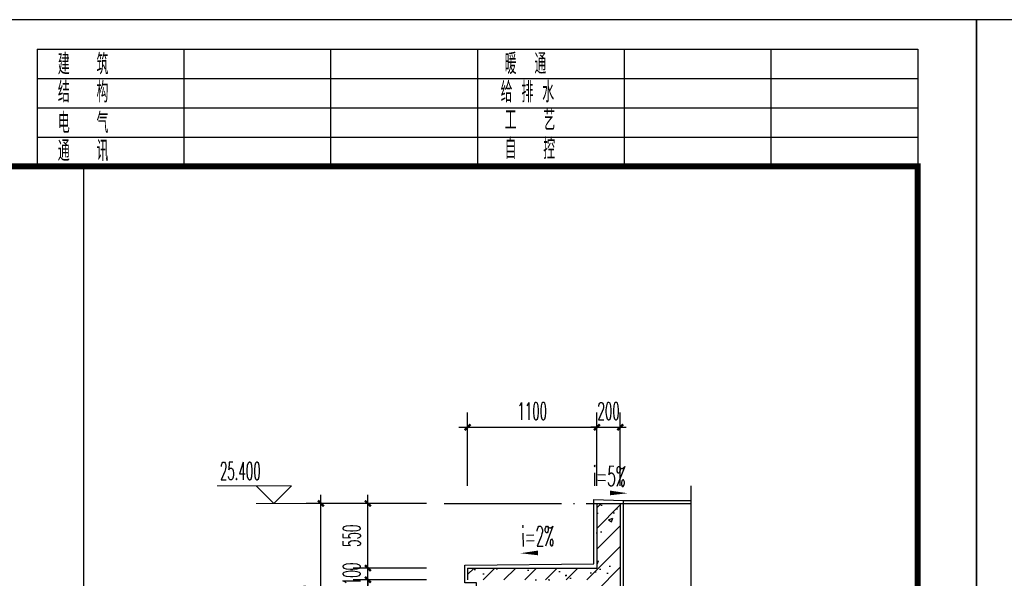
# Model space of a CAD drawing. Extents: x 1779708 to 7299578, y -1121471 to 88434.
# Tile 1009 of 1056: x 7002172 to 7010557, y -948911 to -944150. Entities that reach past the tile are written whole.
import ezdxf

# ---------------------------------------------------------------- set-up
doc = ezdxf.new("R2010")
doc.units = 0
doc.header["$LTSCALE"] = 1000
doc.header["$MEASUREMENT"] = 0
doc.linetypes.add('DOTE', pattern=[2.42, 2, -0.2, 0.02, -0.2])
doc.layers.get('0').update_dxf_attribs({"linetype": 'CONTINUOUS'})
doc.layers.get('Defpoints').update_dxf_attribs({"linetype": 'CONTINUOUS'})
for name, color, linetype in [('AXIS', 3, 'CONTINUOUS'), ('DIM_SYMB', 3, 'CONTINUOUS'), ('DOTE', 1, 'DOTE'), ('PUB_TAB', 7, 'CONTINUOUS'), ('PUB_TEXT', 7, 'CONTINUOUS'), ('PUB_TITLE', 4, 'CONTINUOUS'), ('WALL', 255, 'CONTINUOUS'), ('可见线', 6, 'CONTINUOUS'), ('填充细线', 8, 'CONTINUOUS'), ('粉刷线', 213, 'CONTINUOUS')]:
    doc.layers.add(name, color=color, linetype=linetype)
doc.layers.add('DIM_ELEV', color=3, linetype='CONTINUOUS', lineweight=13)
doc.styles.add('_TCH_DIM', font='SIMPLEX.shx', dxfattribs={"width": 0.7, "bigfont": 'GBCBIG.shx'})
doc.styles.add('_TCH_DIM_T3', font='SIMPLEX.shx', dxfattribs={"width": 0.494118, "bigfont": 'GBCBIG.shx'})
doc.styles.get("Standard").update_dxf_attribs({"font": 'GBENOR', "bigfont": 'GBCBIG'})
doc.dimstyles.new('_TCH_ARCH&&50', dxfattribs={"dimtxt": 148.75, "dimasz": 50, "dimexe": 125, "dimexo": 150, "dimgap": 63.125, "dimtad": 1, "dimdec": 0, "dimzin": 0, "dimdsep": 46, "dimtxsty": '_TCH_DIM_T3', "dimblk": 'ARCHTICK', "dimcen": 0.09, "dimdle": 75, "dimclrt": 7, "dimazin": 2, "dimtfac": 1, "dimtdec": 0, "dimtix": 1, "dimtmove": 2, "dimatfit": 3, "dimfxl": 250, "dimtolj": 1, "dimtzin": 0, "dimarcsym": 0})

# ---------------------------------------------------------------- blocks, each defined once
blk = doc.blocks.new('$titleblk$00000095')
for p, q in [((-150, 20), (-150, 0)), ((-150, 20), (0, 20)), ((-125, 20), (-125, 0)), ((-100, 20), (-100, 0)), ((-75, 20), (-75, 0)), ((-75, 20), (-75, 0)), ((-50, 20), (-50, 0)), ((-25, 20), (-25, 0)), ((0, 20), (0, 0)), ((-150, 15), (-75, 15)), ((-75, 15), (0, 15)), ((-150, 10), (-75, 10)), ((-75, 10), (0, 10)), ((-150, 5), (-75, 5)), ((-75, 5), (0, 5))]:
    blk.add_line(p, q)
at = {"width": 0.8}
for s, p in [('建   筑', (-146.45, 15.65)), ('暖  通', (-70.35, 15.73)), ('结   构', (-146.45, 10.91)), ('给 排 水', (-71.03, 10.9)), ('工   艺', (-70.35, 6.13)), ('电   气', (-146.45, 5.65)), ('自   控', (-70.35, 1.24)), ('通   讯', (-146.45, 0.88))]:
    blk.add_text(s, height=3.509, dxfattribs=at).set_placement(p)
blk = doc.blocks.new('A$C3D8761CE')
at = {"layer": 'PUB_TITLE'}
blk.add_lwpolyline([(0, 0), (84100, 0), (84100, 59400), (0, 59400)], close=True, dxfattribs=at)
at = {"layer": 'PUB_TITLE', "const_width": 100}
blk.add_lwpolyline([(2500, 1000), (83100, 1000), (83100, 58400), (2500, 58400)], close=True, dxfattribs=at)
at = {"layer": 'PUB_TITLE', "xscale": 99.99999962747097, "yscale": 100.0000007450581, "zscale": 99.99999962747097, "rotation": 90}
blk.add_blockref('$titleblk$00000095', (2500, 58400), dxfattribs=at)
blk = doc.blocks.new('_ArchTick')
at = {"color": 0, "linetype": 'ByBlock', "const_width": 0.4}
blk.add_lwpolyline([(-0.5, -0.5), (0.5, 0.5)], dxfattribs=at)
blk = doc.blocks.new('*D881')
at = {"layer": 'AXIS', "color": 0, "lineweight": -2, "transparency": 16777216}
for p, q in [((7004736.6, -949998.2), (7004736.6, -948198.2)), ((7005636.6, -948273.2), (7004611.6, -948273.2)), ((7005636.6, -949923.2), (7004611.6, -949923.2))]:
    blk.add_line(p, q, dxfattribs=at)
at = {"layer": 'Defpoints', "color": 0, "transparency": 16777216}
for p in [(7004736.6, -948273.2), (7005786.6, -948273.2), (7005786.6, -949923.2)]:
    blk.add_point(p, dxfattribs=at)
at = {"layer": 'AXIS', "color": 0, "lineweight": -2, "transparency": 16777216, "xscale": 50, "yscale": 50, "zscale": 50}
for p, rotation in [((7004736.6, -948273.2), 90), ((7004736.6, -949923.2), 270)]:
    blk.add_blockref('_ArchTick', p, dxfattribs=dict(at, rotation=rotation))
at = {"layer": 'AXIS', "color": 7, "transparency": 16777216, "insert": (7004599.1, -949098.2), "char_height": 148.75, "attachment_point": 5, "rotation": 90, "style": '_TCH_DIM_T3'}
blk.add_mtext('\\A1;1650', dxfattribs=at)
blk = doc.blocks.new('*D889')
at = {"layer": 'AXIS', "color": 0, "lineweight": -2, "transparency": 16777216}
for p, q in [((7005986.6, -948123.2), (7005986.6, -947498.2)), ((7007086.6, -948123.2), (7007086.6, -947498.2)), ((7005911.6, -947623.2), (7007161.6, -947623.2))]:
    blk.add_line(p, q, dxfattribs=at)
at = {"layer": 'Defpoints', "color": 0, "transparency": 16777216}
for p in [(7007086.6, -947623.2), (7005986.6, -948273.2), (7007086.6, -948273.2)]:
    blk.add_point(p, dxfattribs=at)
at = {"layer": 'AXIS', "color": 0, "lineweight": -2, "transparency": 16777216, "xscale": 50, "yscale": 50, "zscale": 50, "rotation": 180}
blk.add_blockref('_ArchTick', (7005986.6, -947623.2), dxfattribs=at)
at = {"layer": 'AXIS', "color": 0, "lineweight": -2, "transparency": 16777216, "xscale": 50, "yscale": 50, "zscale": 50}
blk.add_blockref('_ArchTick', (7007086.6, -947623.2), dxfattribs=at)
at = {"layer": 'AXIS', "color": 7, "transparency": 16777216, "insert": (7006536.6, -947485.7), "char_height": 148.75, "attachment_point": 5, "style": '_TCH_DIM_T3'}
blk.add_mtext('\\A1;1100', dxfattribs=at)
blk = doc.blocks.new('*D890')
at = {"layer": 'AXIS', "color": 0, "lineweight": -2, "transparency": 16777216}
for p, q in [((7007086.6, -948123.2), (7007086.6, -947498.2)), ((7007286.6, -948123.2), (7007286.6, -947498.2)), ((7007086.6, -947623.2), (7007036.6, -947623.2)), ((7007086.6, -947623.2), (7007286.6, -947623.2)), ((7007286.6, -947623.2), (7007336.6, -947623.2))]:
    blk.add_line(p, q, dxfattribs=at)
at = {"layer": 'Defpoints', "color": 0, "transparency": 16777216}
for p in [(7007286.6, -947623.2), (7007086.6, -948273.2), (7007286.6, -948273.2)]:
    blk.add_point(p, dxfattribs=at)
at = {"layer": 'AXIS', "color": 0, "lineweight": -2, "transparency": 16777216, "xscale": 50, "yscale": 50, "zscale": 50}
blk.add_blockref('_ArchTick', (7007086.6, -947623.2), dxfattribs=at)
at = {"layer": 'AXIS', "color": 0, "lineweight": -2, "transparency": 16777216, "xscale": 50, "yscale": 50, "zscale": 50, "rotation": 180}
blk.add_blockref('_ArchTick', (7007286.6, -947623.2), dxfattribs=at)
at = {"layer": 'AXIS', "color": 7, "transparency": 16777216, "insert": (7007186.6, -947485.7), "char_height": 148.75, "attachment_point": 5, "style": '_TCH_DIM_T3'}
blk.add_mtext('\\A1;200', dxfattribs=at)
blk = doc.blocks.new('*D935')
at = {"layer": 'AXIS', "color": 0, "lineweight": -2, "transparency": 16777216}
for p, q in [((7005136.6, -949998.2), (7005136.6, -948848.2)), ((7005636.6, -948923.2), (7005011.6, -948923.2)), ((7005636.6, -949923.2), (7005011.6, -949923.2))]:
    blk.add_line(p, q, dxfattribs=at)
at = {"layer": 'Defpoints', "color": 0, "transparency": 16777216}
for p in [(7005136.6, -948923.2), (7005786.6, -948923.2), (7005786.6, -949923.2)]:
    blk.add_point(p, dxfattribs=at)
at = {"layer": 'AXIS', "color": 0, "lineweight": -2, "transparency": 16777216, "xscale": 50, "yscale": 50, "zscale": 50}
for p, rotation in [((7005136.6, -948923.2), 90), ((7005136.6, -949923.2), 270)]:
    blk.add_blockref('_ArchTick', p, dxfattribs=dict(at, rotation=rotation))
at = {"layer": 'AXIS', "color": 7, "transparency": 16777216, "insert": (7004999.1, -949423.2), "char_height": 148.75, "attachment_point": 5, "rotation": 90, "style": '_TCH_DIM_T3'}
blk.add_mtext('\\A1;1000', dxfattribs=at)
blk = doc.blocks.new('*D936')
at = {"layer": 'AXIS', "color": 0, "lineweight": -2, "transparency": 16777216}
for p, q in [((7005636.6, -948823.2), (7005011.6, -948823.2)), ((7005136.6, -948823.2), (7005136.6, -948773.2)), ((7005136.6, -948923.2), (7005136.6, -948823.2)), ((7005636.6, -948923.2), (7005011.6, -948923.2)), ((7005136.6, -948923.2), (7005136.6, -948973.2))]:
    blk.add_line(p, q, dxfattribs=at)
at = {"layer": 'Defpoints', "color": 0, "transparency": 16777216}
for p in [(7005136.6, -948823.2), (7005786.6, -948823.2), (7005786.6, -948923.2)]:
    blk.add_point(p, dxfattribs=at)
at = {"layer": 'AXIS', "color": 0, "lineweight": -2, "transparency": 16777216, "xscale": 50, "yscale": 50, "zscale": 50}
for p, rotation in [((7005136.6, -948823.2), 270), ((7005136.6, -948923.2), 90)]:
    blk.add_blockref('_ArchTick', p, dxfattribs=dict(at, rotation=rotation))
at = {"layer": 'AXIS', "color": 7, "transparency": 16777216, "insert": (7004999.1, -948873.2), "char_height": 148.75, "attachment_point": 5, "rotation": 90, "style": '_TCH_DIM_T3'}
blk.add_mtext('\\A1;100', dxfattribs=at)
blk = doc.blocks.new('*D937')
at = {"layer": 'AXIS', "color": 0, "lineweight": -2, "transparency": 16777216}
for p, q in [((7005136.6, -948898.2), (7005136.6, -948198.2)), ((7005636.6, -948273.2), (7005011.6, -948273.2)), ((7005636.6, -948823.2), (7005011.6, -948823.2))]:
    blk.add_line(p, q, dxfattribs=at)
at = {"layer": 'Defpoints', "color": 0, "transparency": 16777216}
for p in [(7005136.6, -948273.2), (7005786.6, -948273.2), (7005786.6, -948823.2)]:
    blk.add_point(p, dxfattribs=at)
at = {"layer": 'AXIS', "color": 0, "lineweight": -2, "transparency": 16777216, "xscale": 50, "yscale": 50, "zscale": 50}
for p, rotation in [((7005136.6, -948273.2), 90), ((7005136.6, -948823.2), 270)]:
    blk.add_blockref('_ArchTick', p, dxfattribs=dict(at, rotation=rotation))
at = {"layer": 'AXIS', "color": 7, "transparency": 16777216, "insert": (7004999.1, -948548.2), "char_height": 148.75, "attachment_point": 5, "rotation": 90, "style": '_TCH_DIM_T3'}
blk.add_mtext('\\A1;550', dxfattribs=at)

msp = doc.modelspace()

# ---------------------------------------------------------------- hatches: boundary and pattern name
at = {"layer": '填充细线'}
h = msp.add_hatch(dxfattribs=at)
h.set_pattern_fill('钢筋混凝土', color=114, scale=50)
h.set_pattern_definition([(45, (7005986.62, -950823.25), (-88.3883, 88.3883), []), (50, (7005986.62, -950823.25), (358.63, -31.376), [37.5, -412.5]), (355, (7005986.62, -950823.25), (-69.376, 376.096), [30, -330]), (100.451, (7006016.5, -950825.86), (289.255, 344.72), [31.87, -350.57]), (46.184, (7005986.6, -950723.25), (533.62, -82.76), [56.25, -618.75]), (96.636, (7006031.1, -950730.14), (467.33, 487.06), [47.805, -525.86]), (351.184, (7005986.6, -950723.25), (467.33, 487.06), [45, -495]), (21, (7006036.62, -950748.25), (298.454, -201.31), [37.5, -412.5]), (326, (7006036.62, -950748.25), (121.658, 362.575), [30, -330]), (71.451, (7006061.5, -950765.02), (420.11, 161.265), [31.87, -350.57]), (37.5, (7005986.62, -950823.25), (6.08, 166.447), [0, -326, 0, -335, 0, -331.25]), (7.5, (7005986.62, -950823.25), (131.535, 197.206), [0, -191, 0, -318.5, 0, -126.25]), (327.5, (7005875.12, -950823.25), (266.911, -11.2774), [0, -125, 0, -390, 0, -517.5]), (317.5, (7005825.12, -950823.25), (291.593, 50.052), [0, -162.5, 0, -259, 0, -367.5])])
h.paths.add_polyline_path([(7007436.6, -950073.2), (7007886.6, -950073.2), (7007886.6, -949973.2), (7007286.6, -949973.2), (7007286.6, -948273.2), (7007086.6, -948273.2), (7007086.6, -948823.2), (7005986.6, -948823.2), (7005986.6, -948923.2), (7007086.6, -948923.2), (7007086.6, -950623.2), (7006086.6, -950623.2), (7006086.6, -950723.2), (7006786.6, -950723.2), (7006786.6, -950823.2), (7007436.6, -950823.2)])

# ---------------------------------------------------------------- linework, layer by layer
at = {"layer": 'DIM_ELEV'}
for p, q in [((7004486.6, -948123.2), (7003853.3, -948123.2)), ((7004336.6, -948273.2), (7004186.6, -948123.2)), ((7004336.6, -948273.2), (7004486.6, -948123.2)), ((7005136.6, -948273.2), (7004186.6, -948273.2))]:
    msp.add_line(p, q, dxfattribs=at)
at = {"layer": 'DIM_SYMB'}
for points in [[(7007040.2, -948180.5, 0, 0, 0), (7007348.7, -948185.7, 0, 40, 0), (7007198.7, -948183.2, 0, 0, 0)], [(7006744.2, -948691.8, 0, 0, 0), (7006435.7, -948696.9, 0, 40, 0), (7006585.7, -948694.4, 0, 0, 0)]]:
    msp.add_lwpolyline(points, format="xyseb", dxfattribs=at)
msp.add_lwpolyline([(7007886.6, -948123.2), (7007886.6, -957567), (7007991.6, -957605.2), (7007781.6, -957642.2), (7007886.6, -957679.5), (7007886.6, -967123.2)], dxfattribs=at)
at = {"layer": 'DOTE', "linetype": 'DOTE', "ltscale": 0.5}
msp.add_line((7005786.6, -948273.2), (7007886.6, -948273.2), dxfattribs=at)
at = {"layer": 'PUB_TAB'}
msp.add_line((7002719.2, -982200.2), (7002719.2, -945400.2), dxfattribs=at)
at = {"layer": 'WALL'}
for p, q in [((7007086.6, -948273.2), (7007286.6, -948273.2)), ((7007086.6, -948273.2), (7007086.6, -948823.2)), ((7007286.6, -948273.2), (7007286.6, -949973.2)), ((7005986.6, -948823.2), (7007086.6, -948823.2)), ((7005986.6, -948823.2), (7005986.6, -948923.2))]:
    msp.add_line(p, q, dxfattribs=at)
at = {"layer": '粉刷线'}
msp.add_line((7007311.6, -948248.2), (7007886.6, -948248.2), dxfattribs=at)
msp.add_lwpolyline([(7007161.6, -950848.2), (7006761.6, -950848.2), (7006761.6, -950748.2), (7006061.6, -950748.2), (7006061.6, -948948.2), (7005961.6, -948948.2), (7005961.6, -948798.2), (7007061.6, -948788.2), (7007061.6, -948238.2), (7007311.6, -948248.2), (7007311.6, -949586.6)], dxfattribs=at)

# ---------------------------------------------------------------- block references
at = {"layer": '可见线', "xscale": 0.5, "yscale": 0.5, "zscale": 0.5, "rotation": 270}
for p in [(6980619.2, -944150.2), (7010319.2, -944150.2)]:
    msp.add_blockref('A$C3D8761CE', p, dxfattribs=at)

# ---------------------------------------------------------------- texts
at = {"layer": 'PUB_TEXT', "color": 7, "style": '_TCH_DIM', "width": 0.494118}
msp.add_text('25.400', height=148.75, dxfattribs=at).set_placement((7003877.1, -948070.7))
for s, rotation, p in [('i=5%', 359.04516, (7007051.4, -948123.5)), ('i=2%', 0.95484, (7006445, -948639.5))]:
    msp.add_text(s, height=170, rotation=rotation, dxfattribs=at).set_placement(p)

# ---------------------------------------------------------------- dimensions: what is measured, and where the dimension line sits
at = {"layer": 'AXIS'}
for p1, p2, distance, picture, middle in [((7005986.6, -948273.2), (7007086.6, -948273.2), 650, '*D889', (7006536.6, -947485.7)), ((7007086.6, -948273.2), (7007286.6, -948273.2), 650, '*D890', (7007186.6, -947485.7)), ((7005786.6, -949923.2), (7005786.6, -948273.2), 1050, '*D881', (7004599.1, -949098.2)), ((7005786.6, -948823.2), (7005786.6, -948273.2), 650, '*D937', (7004999.1, -948548.2)), ((7005786.6, -948923.2), (7005786.6, -948823.2), 650, '*D936', (7004999.1, -948873.2)), ((7005786.6, -949923.2), (7005786.6, -948923.2), 650, '*D935', (7004999.1, -949423.2))]:
    dim = msp.add_aligned_dim(p1=p1, p2=p2, distance=distance, dimstyle='_TCH_ARCH&&50', dxfattribs=at)
    dim.commit()
    dim.dimension.update_dxf_attribs({"geometry": picture, "text_midpoint": middle})

doc.saveas('drawing.dxf')
